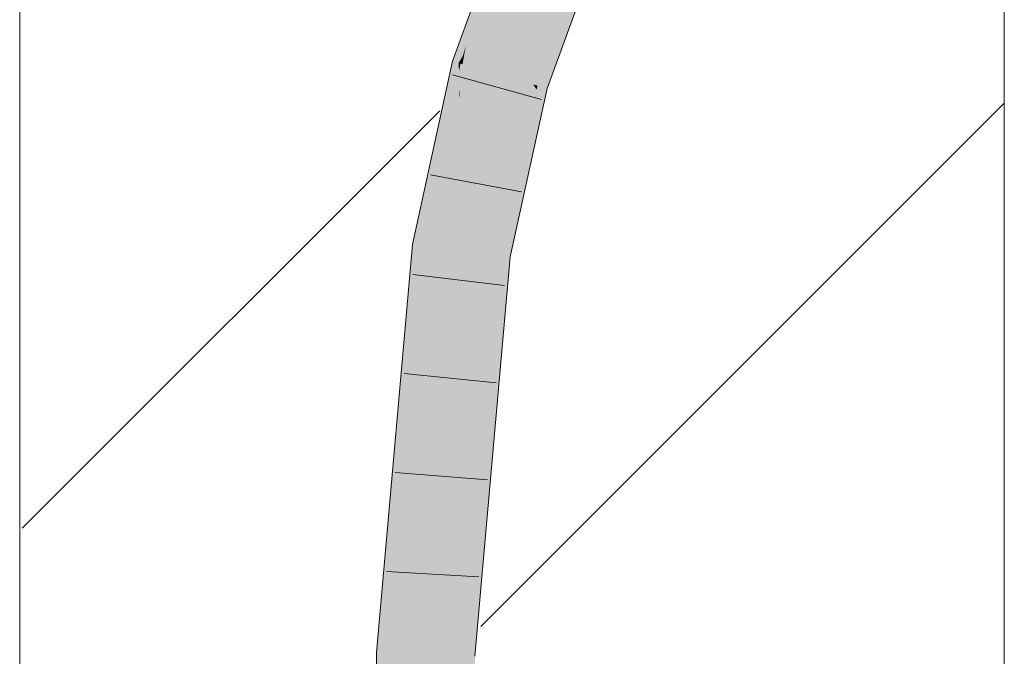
# Model space of a CAD drawing. Extents: x -620 to 300, y 62 to 1162.
# Tile 286 of 322: x 172.84 to 175.34, y 962.99 to 964.6. Entities that reach past the tile are written whole.
import ezdxf
from ezdxf.lldxf.tags import DXFTag

# ---------------------------------------------------------------- set-up
doc = ezdxf.new("R2010")
doc.units = 0
doc.layers.get('0').update_dxf_attribs({"lineweight": 13})
doc.layers.add('E_Detail_Linie_Text_Bem', color=7, linetype='Continuous', lineweight=13)
for name, color, linetype, lineweight, true_color in [('E_Detail_Wandschraffur', 7, 'Continuous', 5, 0xc0c0c0), ('E_Leerrohr 25-A06G94UQ8I', 7, 'Continuous', 9, 0xff8000), ('E_Leerrohr 25-Shading', 7, 'Continuous', 9, 0xff8000)]:
    doc.layers.add(name, color=color, linetype=linetype, lineweight=lineweight, true_color=true_color)
tags = doc.linetypes.add('fein_strichliert', pattern=[4, 1, -2, 1]).pattern_tags.tags
tags[8:9] = [DXFTag(74, 4), DXFTag(75, 0), DXFTag(340, '0'), DXFTag(46, 0.0), DXFTag(50, 0.0), DXFTag(44, 0.0), DXFTag(45, 0.0)]
tags[6:7] = [DXFTag(74, 4), DXFTag(75, 0), DXFTag(340, '0'), DXFTag(46, 0.0), DXFTag(50, 0.0), DXFTag(44, 0.0), DXFTag(45, 0.0)]
tags[4:5] = [DXFTag(74, 4), DXFTag(75, 0), DXFTag(340, '0'), DXFTag(46, 0.0), DXFTag(50, 0.0), DXFTag(44, 0.0), DXFTag(45, 0.0)]

# ---------------------------------------------------------------- blocks, each defined once
blk = doc.blocks.new('Shading-A06G94F38I', base_point=(240.4925, 861.0052))
at = {"layer": 'E_Leerrohr 25-Shading', "color": 43, "true_color": 0xd7ab7f}
for points in [[(174.0983, 964.8979), (174.0874, 964.9026), (173.9942, 964.5588)], [(174.0719, 964.8601), (173.9942, 964.5588), (174.0874, 964.9026)], [(174.121, 964.8881), (174.0983, 964.8979), (173.9753, 964.489), (173.9942, 964.5588)], [(174.0719, 964.8601), (173.9742, 964.538), (173.9942, 964.5588), (173.971, 964.5201)], [(174.0594, 964.826), (173.9825, 964.5801), (174.0719, 964.8601), (173.9768, 964.5466)], [(174.0594, 964.826), (173.9401, 964.4991), (173.9558, 964.4946)], [(174.2935, 964.8132), (174.2832, 964.8177), (174.1452, 964.4403)], [(174.3135, 964.8046), (174.2935, 964.8132), (174.1565, 964.4371), (174.1452, 964.4403)], [(174.1565, 964.4371), (174.1804, 964.4302), (174.3135, 964.8046), (174.3168, 964.8032)], [(173.9825, 964.5801), (173.9558, 964.4946), (173.9768, 964.5466), (173.9664, 964.5124)], [(173.966, 964.4917), (173.9726, 964.4898), (173.971, 964.5201), (173.9936, 964.5577)], [(173.9726, 964.4898), (173.973, 964.4897), (173.9936, 964.5577), (173.9942, 964.5588)], [(173.9753, 964.489), (173.9942, 964.5588), (173.973, 964.4897)], [(173.9742, 964.538), (173.9664, 964.5124), (173.971, 964.5201)], [(173.9664, 964.5124), (173.9558, 964.4946), (173.9606, 964.4933)], [(173.9664, 964.5124), (173.9606, 964.4933), (173.971, 964.5201), (173.966, 964.4917)], [(173.9558, 964.4946), (173.9401, 964.4991), (173.8502, 964.0328), (173.865, 964.1549)], [(173.9558, 964.4946), (173.8502, 964.0328), (173.8678, 964.0305)], [(173.8875, 964.0973), (173.957, 964.4731), (173.894, 964.1688), (173.9558, 964.4946)], [(173.9606, 964.4933), (173.9558, 964.4946), (173.957, 964.4731)], [(173.966, 964.4917), (173.9606, 964.4933), (173.9594, 964.429), (173.957, 964.4731)], [(173.9598, 964.4206), (173.9726, 964.4898), (173.9594, 964.429), (173.966, 964.4917)], [(173.9599, 964.4186), (173.973, 964.4897), (173.9598, 964.4206), (173.9726, 964.4898)], [(173.9599, 964.4186), (173.9753, 964.489), (173.973, 964.4897)], [(173.8859, 964.0796), (173.957, 964.4731), (173.8875, 964.0973)], [(173.957, 964.4731), (173.8859, 964.0796), (173.9594, 964.429), (173.9567, 964.4036)], [(173.9567, 964.4036), (173.9567, 964.4038), (173.9594, 964.429), (173.9598, 964.4206)], [(174.1541, 964.4273), (174.1452, 964.4403), (174.0504, 964.0072), (174.0504, 964.0073)], [(174.1735, 964.3987), (174.1541, 964.4273), (174.0679, 964.005), (174.0504, 964.0072)], [(174.1565, 964.4371), (174.1452, 964.4403), (174.1541, 964.4273)], [(174.1804, 964.4302), (174.1565, 964.4371), (174.1735, 964.3987), (174.1541, 964.4273)], [(173.9567, 964.4038), (173.9599, 964.4186), (173.9598, 964.4206)], [(174.1701, 964.3832), (174.1735, 964.3987), (174.0694, 964.0048), (174.0679, 964.005)], [(174.1, 964.0633), (174.1701, 964.3832), (174.0835, 964.003), (174.0694, 964.0048)], [(173.865, 964.1549), (173.8387, 964.0342), (173.8502, 964.0328)], [(173.875, 964.0296), (173.8875, 964.0973), (173.8678, 964.0305), (173.894, 964.1688)], [(173.8859, 964.0796), (173.8875, 964.0973), (173.875, 964.0296)], [(174.0835, 964.003), (174.0867, 964.0026), (174.1, 964.0633)], [(173.8387, 964.0342), (173.7476, 962.998), (173.8037, 963.2178), (173.7842, 962.9966)], [(173.8502, 964.0328), (173.8387, 964.0342), (173.8037, 963.2189), (173.8037, 963.2178)], [(173.8678, 964.0305), (173.8502, 964.0328), (173.8037, 963.2189)], [(173.8037, 963.2178), (173.875, 964.0296), (173.8678, 964.0305)], [(174.0392, 963.7411), (174.0504, 964.0073), (173.9753, 963.1536)], [(174.0168, 963.2081), (174.0867, 964.0026), (174.0306, 963.5372), (174.0835, 964.003)], [(174.0306, 963.5372), (174.0835, 964.003), (174.0379, 963.7106), (174.0694, 964.0048)], [(174.0694, 964.0048), (174.0679, 964.005), (174.0379, 963.7106), (174.0392, 963.7411)], [(174.0679, 964.005), (174.0504, 964.0073), (174.0392, 963.7411)], [(174.0392, 963.7411), (173.9608, 962.9895), (174.0379, 963.7106)], [(173.9608, 962.9895), (174.0392, 963.7411), (173.9753, 963.1536)], [(173.9608, 962.9895), (173.9745, 963.0427), (174.0379, 963.7106), (174.0306, 963.5372)], [(174.0306, 963.5372), (173.987, 963.1533), (174.0168, 963.2081), (174.0027, 963.1529)], [(173.9946, 962.9881), (173.9974, 962.988), (174.0168, 963.2081)], [(174.0112, 963.1526), (174.0168, 963.2081), (174.0027, 963.1529)], [(173.9684, 962.9892), (174.0027, 963.1529), (173.9745, 963.0427)], [(173.9684, 962.9892), (173.9946, 962.9881), (174.0027, 963.1529), (174.0112, 963.1526)], [(173.987, 963.1533), (173.9745, 963.0427), (174.0027, 963.1529)], [(173.9745, 963.0427), (173.9608, 962.9895), (173.9684, 962.9892)], [(173.7855, 962.5298), (173.7476, 962.998), (173.7776, 961.8572), (173.7508, 961.8568)], [(173.7476, 962.998), (173.7855, 962.5298), (173.7842, 962.9966)], [(173.9681, 962.9012), (173.9608, 962.9895), (173.9642, 961.8608)], [(173.9684, 962.9892), (173.9608, 962.9895), (173.9681, 962.9012)], [(173.9946, 962.9881), (173.9684, 962.9892), (173.9988, 962.5254), (173.9681, 962.9012)], [(173.9988, 962.5254), (173.9974, 962.988), (173.9946, 962.9881)]]:
    blk.add_solid(points, dxfattribs=at)
at = {"layer": 'E_Leerrohr 25-Shading', "color": 31, "true_color": 0xfabd7f}
for points in [[(174.121, 964.8881), (173.9753, 964.489), (174.1242, 964.8867), (174.0321, 964.4728)], [(174.0321, 964.4728), (174.0603, 964.4647), (174.1242, 964.8867), (174.2021, 964.8528)], [(174.0603, 964.4647), (174.1452, 964.4403), (174.2021, 964.8528), (174.2832, 964.8177)], [(173.9753, 964.489), (173.9599, 964.4186), (173.9627, 964.0184), (173.9197, 964.0239)], [(174.0321, 964.4728), (173.9753, 964.489), (173.9627, 964.0184)], [(174.0603, 964.4647), (174.0321, 964.4728), (173.9627, 964.0184)], [(173.9627, 964.0184), (174.0504, 964.0073), (174.0603, 964.4647), (174.1452, 964.4403)], [(173.9599, 964.4186), (173.875, 964.0296), (173.9197, 964.0239)], [(173.8744, 963.7637), (173.875, 964.0296), (173.791, 962.9963), (173.8037, 963.2178)], [(173.8813, 964.0288), (173.875, 964.0296), (173.8744, 963.7637)], [(173.8869, 963.1562), (173.9197, 964.0239), (173.8744, 963.7637), (173.8813, 964.0288)], [(173.9627, 964.0184), (173.9197, 964.0239), (173.8869, 963.1562)], [(173.9627, 964.0184), (173.8869, 963.1562), (174.0504, 964.0073), (173.9753, 963.1536)], [(173.8744, 963.7637), (173.791, 962.9963), (173.8542, 962.9938)], [(173.8725, 962.993), (173.8744, 963.7637), (173.8542, 962.9938)], [(173.8869, 963.1562), (173.8744, 963.7637), (173.8725, 962.993)], [(173.8037, 963.2178), (173.7842, 962.9966), (173.791, 962.9963)], [(173.8869, 963.1562), (173.8725, 962.993), (173.9753, 963.1536), (173.9608, 962.9895)], [(173.7842, 962.9966), (173.7855, 962.5298), (173.791, 962.9963)], [(173.791, 962.9963), (173.7855, 962.5298), (173.8542, 962.9938), (173.8559, 962.9044)], [(173.8559, 962.9044), (173.8725, 962.993), (173.8542, 962.9938)], [(173.8725, 962.993), (173.8559, 962.9044), (173.8758, 961.8591)], [(173.8758, 961.8591), (173.9642, 961.8608), (173.8725, 962.993), (173.9608, 962.9895)]]:
    blk.add_solid(points, dxfattribs=at)
blk = doc.blocks.new('Referenz-A06G94UU8I')
at = {"layer": 'E_Detail_Linie_Text_Bem', "linetype": 'Continuous', "ltscale": 0.13}
for p, q in [((172.8415, 954.8272), (172.8415, 966.6272)), ((175.3415, 966.6272), (175.3415, 926.6272))]:
    blk.add_line(p, q, dxfattribs=at)
at = {"layer": 'E_Detail_Wandschraffur', "linetype": 'ByBlock', "ltscale": 0.13}
blk.add_line((174.0125, 963.0636), (175.3415, 964.3926), dxfattribs=at)
at = {"layer": 'E_Detail_Wandschraffur', "linetype": 'fein_strichliert', "ltscale": 0.13}
blk.add_line((172.8481, 963.3134), (173.9081, 964.3734), dxfattribs=at)
at = {"layer": 'E_Leerrohr 25-A06G94UQ8I', "linetype": 'Continuous', "ltscale": 0.13}
for p, q in [((173.9401, 964.4991), (174.0874, 964.9026)), ((174.1804, 964.4302), (174.3168, 964.8031)), ((173.8387, 964.0342), (173.9401, 964.4991)), ((174.1667, 964.4023), (173.9402, 964.4647)), ((174.0867, 964.0026), (174.1804, 964.4302)), ((174.1155, 964.1676), (173.8846, 964.2109)), ((173.7476, 962.9981), (173.8387, 964.0342)), ((173.9974, 962.988), (174.0867, 964.0026)), ((174.0728, 963.9295), (173.8395, 963.9577)), ((174.0511, 963.6829), (173.8173, 963.7062)), ((174.0295, 963.4363), (173.7952, 963.4547)), ((174.0077, 963.1897), (173.7731, 963.2032)), ((173.7508, 961.8567), (173.7476, 962.9981))]:
    blk.add_line(p, q, dxfattribs=at)

msp = doc.modelspace()

# ---------------------------------------------------------------- block references
at = {"color": 8, "lineweight": 25, "ltscale": 0.25, "true_color": 0x808080}
msp.add_blockref('Referenz-A06G94UU8I', (0, 0), dxfattribs=at)
msp.add_blockref('Shading-A06G94F38I', (240.4925, 861.0052))

doc.saveas('drawing.dxf')
